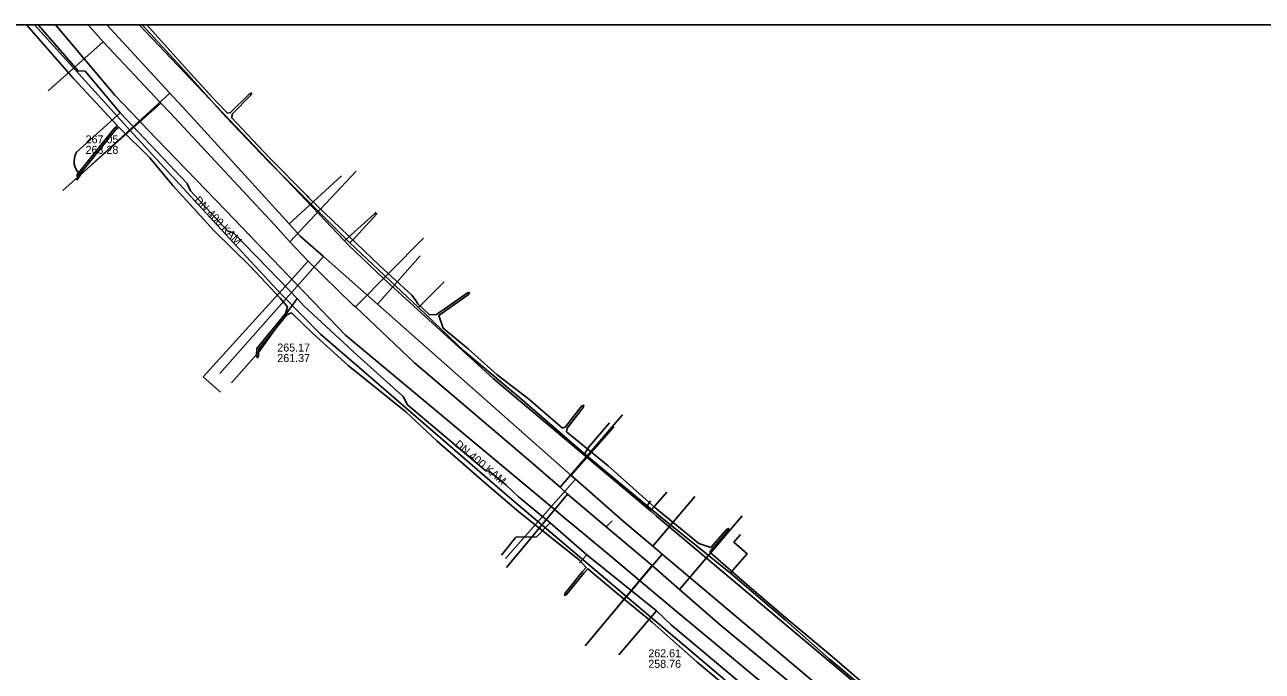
# Model space of a CAD drawing. Extents: x -600309 to -598967, y -1161267 to -1160292.
# Drawn here: x -599661.8 to -599538.1, y -1160357 to -1160292.3 of the extents above; entities that cross this region are included whole.
import ezdxf

# ---------------------------------------------------------------- set-up
doc = ezdxf.new("R2010")
doc.units = 0
for name, color, linetype in [('Vrstva 12', 7, 'Continuous'), ('Vrstva 13', 7, 'Continuous'), ('Vrstva 16', 7, 'Continuous'), ('Vrstva 42', 7, 'Continuous'), ('Vrstva 55', 7, 'Continuous'), ('Vrstva 63', 7, 'Continuous'), ('Vrstva 9', 7, 'Continuous')]:
    doc.layers.add(name, color=color, linetype=linetype)

msp = doc.modelspace()

# ---------------------------------------------------------------- linework, layer by layer
at = {"layer": 'Vrstva 12'}
for points in [[(-599660.46, -1160292.35), (-599656.46, -1160296.96), (-599655.74, -1160297), (-599652.25, -1160301.16)], [(-599629.31, -1160314.13), (-599637.46, -1160305.97), (-599641.7, -1160301.56), (-599645.69, -1160297.07), (-599650.07, -1160292.35)], [(-599652.25, -1160301.16), (-599656.61, -1160305.09), (-599656.75, -1160305.37), (-599656.83, -1160305.67), (-599656.86, -1160305.98), (-599656.84, -1160306.29), (-599656.76, -1160306.59), (-599656.63, -1160306.88), (-599656.45, -1160307.13), (-599656.23, -1160307.35), (-599656.57, -1160307.89)], [(-599652.25, -1160301.16), (-599645.56, -1160308.23), (-599645.23, -1160308.95), (-599641.51, -1160312.93), (-599640.91, -1160313.17), (-599635.31, -1160318.94), (-599634.58, -1160319.72)], [(-599629.31, -1160314.13), (-599628.8, -1160313.64), (-599626.57, -1160311.22)], [(-599622.44, -1160320.61), (-599629.31, -1160314.13)], [(-599622.44, -1160320.61), (-599621.92, -1160320.06), (-599619.87, -1160318.05)], [(-599634.58, -1160319.72), (-599638.36, -1160325.02), (-599641.12, -1160328.13)], [(-599634.58, -1160319.72), (-599633.91, -1160320.45), (-599628.55, -1160325.42), (-599623.96, -1160329.5), (-599623.53, -1160330.34), (-599615.72, -1160336.94), (-599615.37, -1160336.95), (-599613.71, -1160338.34), (-599612.44, -1160339.54), (-599609.29, -1160342.12)], [(-599605.85, -1160335.24), (-599612.3, -1160329.65), (-599617.89, -1160324.94), (-599622.44, -1160320.61)], [(-599605.85, -1160335.24), (-599605.35, -1160334.46), (-599603.35, -1160332.13)], [(-599599.59, -1160340.44), (-599605.85, -1160335.24)], [(-599599.59, -1160340.44), (-599599.26, -1160339.93)], [(-599598.3, -1160341.48), (-599599.59, -1160340.44)], [(-599591.26, -1160347.15), (-599598.3, -1160341.48)], [(-599609.29, -1160342.12), (-599610.65, -1160343.54), (-599612.7, -1160343.57), (-599614.15, -1160345.35)], [(-599609.29, -1160342.12), (-599605.6, -1160345.34)], [(-599591.26, -1160347.15), (-599590.83, -1160346.64), (-599589.59, -1160345.22), (-599590.92, -1160344.07), (-599590.26, -1160343.31)], [(-599605.6, -1160345.34), (-599606.33, -1160346.14)], [(-599605.6, -1160345.34), (-599598.66, -1160350.93)], [(-599574.53, -1160361.46), (-599581.41, -1160355.72), (-599585.78, -1160351.82), (-599591.26, -1160347.15)], [(-599602.43, -1160355.33), (-599598.66, -1160350.93)], [(-599598.66, -1160350.93), (-599597.14, -1160352.36), (-599587.51, -1160360.41), (-599586.11, -1160361.63), (-599584.21, -1160363.15)]]:
    msp.add_lwpolyline(points, dxfattribs=at)
at = {"layer": 'Vrstva 13'}
for p, q in [((-599629.84, -1160313.96), (-599650.34, -1160292.35)), ((-599653.94, -1160294.04), (-599659.46, -1160298.94)), ((-599648.18, -1160300.19), (-599657.98, -1160308.91)), ((-599635.3, -1160314.03), (-599628.66, -1160306.98)), ((-599628.73, -1160320.55), (-599621.95, -1160313.69)), ((-599608.28, -1160338.58), (-599602.05, -1160331.35)), ((-599607.53, -1160339.26), (-599613.65, -1160346.58)), ((-599603.42, -1160342.27), (-599603.09, -1160341.93)), ((-599596.34, -1160348.78), (-599590.08, -1160341.42)), ((-599603.67, -1160342.52), (-599603.42, -1160342.27)), ((-599599.1, -1160346.4), (-599605.77, -1160354.41))]:
    msp.add_line(p, q, dxfattribs=at)
for points in [[(-599603.67, -1160342.52), (-599607.53, -1160339.26), (-599608.28, -1160338.58), (-599611.43, -1160335.83), (-599622.83, -1160326.13), (-599628.73, -1160320.55), (-599628.96, -1160320.37), (-599633.45, -1160315.98), (-599635.3, -1160314.03), (-599636.82, -1160312.33), (-599647.25, -1160301.16), (-599648.18, -1160300.19), (-599653.94, -1160294.04), (-599655.45, -1160292.35)], [(-599626.83, -1160311.26), (-599629.84, -1160313.96)], [(-599626.67, -1160311.12), (-599626.83, -1160311.26)], [(-599629.84, -1160313.96), (-599629.42, -1160314.39), (-599625.98, -1160317.68), (-599614.99, -1160327.71), (-599599.26, -1160340.94)], [(-599633.45, -1160315.98), (-599643.95, -1160327.55), (-599642.24, -1160329.07)], [(-599599.26, -1160340.94), (-599599, -1160340.64), (-599597.63, -1160339.05)], [(-599598.65, -1160341.45), (-599599.26, -1160340.94)], [(-599568.25, -1160367.01), (-599598.65, -1160341.45)], [(-599521.88, -1160411.2), (-599527.43, -1160406.5), (-599528.22, -1160405.85), (-599546.62, -1160390.5), (-599552.96, -1160385.35), (-599558.22, -1160380.82), (-599567.83, -1160372.68), (-599569.31, -1160371.51), (-599573.31, -1160368.18), (-599577.81, -1160364.3), (-599578.93, -1160363.36), (-599592.25, -1160352.35), (-599596.34, -1160348.78), (-599599.1, -1160346.4), (-599603.67, -1160342.52)]]:
    msp.add_lwpolyline(points, dxfattribs=at)
at = {"layer": 'Vrstva 16'}
for points in [[(-599517.6, -1160413.51), (-599525.3, -1160406.98), (-599539.78, -1160394.69), (-599540.12, -1160394.4), (-599549.53, -1160386.42), (-599551.43, -1160384.8), (-599565.35, -1160372.91), (-599569.07, -1160369.73), (-599570.72, -1160368.32), (-599576.37, -1160363.55), (-599580.51, -1160360.07), (-599598.08, -1160345.26), (-599599.02, -1160344.47), (-599601.99, -1160341.96), (-599606.74, -1160337.77), (-599607.17, -1160337.39), (-599626.54, -1160320.28), (-599631.94, -1160315.5), (-599634.25, -1160313.47), (-599635.36, -1160312.24), (-599644.87, -1160301.83), (-599647.3, -1160299.19), (-599653.58, -1160292.35)], [(-599647.3, -1160299.19), (-599656.67, -1160307.79)], [(-599635.36, -1160312.24), (-599630.13, -1160307.46)], [(-599631.94, -1160315.5), (-599637.46, -1160321.74), (-599642.28, -1160327.2)], [(-599626.54, -1160320.28), (-599622.28, -1160315.45)], [(-599607.17, -1160337.39), (-599602.89, -1160332.54)], [(-599606.74, -1160337.77), (-599613.74, -1160345.69)], [(-599599.02, -1160344.47), (-599594.83, -1160339.51)], [(-599598.08, -1160345.26), (-599604.83, -1160353.27)]]:
    msp.add_lwpolyline(points, dxfattribs=at)
at = {"layer": 'Vrstva 42'}
for points in [[(-599590.97, -1160359.09), (-599594.57, -1160356.05), (-599599.1, -1160352.05), (-599602.6, -1160349.17), (-599605.53, -1160346.71), (-599605.87, -1160347.12), (-599607.63, -1160349.29), (-599607.83, -1160349.38), (-599607.78, -1160349.16), (-599606.03, -1160347), (-599605.68, -1160346.58), (-599606.34, -1160345.87), (-599612.4, -1160341.02), (-599615.61, -1160338.29), (-599620.58, -1160333.95), (-599623.71, -1160331.03), (-599629.46, -1160326.39), (-599633.03, -1160323.18), (-599635.14, -1160321.14), (-599635.6, -1160321.35), (-599638.41, -1160324.78), (-599638.43, -1160325.44), (-599638.54, -1160325.64), (-599638.63, -1160325.44), (-599638.61, -1160324.7), (-599635.73, -1160321.2), (-599635.53, -1160320.53), (-599636.26, -1160319.67), (-599639.19, -1160316.55), (-599642.9, -1160312.91), (-599646.99, -1160308.41), (-599649.29, -1160305.64), (-599652.39, -1160302.59), (-599652.69, -1160302.83), (-599656.38, -1160307.42), (-599656.58, -1160307.51), (-599656.53, -1160307.29), (-599652.83, -1160302.69), (-599652.53, -1160302.45), (-599656.91, -1160297.71), (-599661.59, -1160292.4), (-599661.64, -1160292.35)], [(-599649.58, -1160292.35), (-599645.54, -1160296.9), (-599642.64, -1160300.06), (-599641.54, -1160301.17), (-599641.22, -1160301.13), (-599639.33, -1160299.24), (-599639.12, -1160299.17), (-599639.19, -1160299.38), (-599641.07, -1160301.27), (-599641.11, -1160301.66), (-599637.41, -1160305.58), (-599633.57, -1160309.46), (-599633.4, -1160309.64), (-599626.29, -1160316.44), (-599623.09, -1160319.38), (-599622.65, -1160320.01)], [(-599619.2, -1160320.3), (-599617.55, -1160319.14), (-599617.33, -1160319.11), (-599617.44, -1160319.31), (-599620.42, -1160321.4), (-599619.96, -1160322.66), (-599617.44, -1160324.78), (-599614.57, -1160327.33), (-599611.43, -1160329.74), (-599608.06, -1160332.66), (-599607.74, -1160332.53), (-599606.13, -1160330.47), (-599605.93, -1160330.37), (-599605.97, -1160330.59), (-599607.59, -1160332.66), (-599607.65, -1160333.03), (-599603.49, -1160336.42), (-599598.82, -1160340.58), (-599594.43, -1160344.19), (-599593.22, -1160344.61), (-599592.24, -1160343.48), (-599591.64, -1160342.78), (-599591.43, -1160342.69), (-599591.48, -1160342.91), (-599592.09, -1160343.61), (-599593.28, -1160344.99), (-599593.31, -1160345.05), (-599589.36, -1160348.53), (-599585.29, -1160352), (-599581.1, -1160355.5), (-599577.01, -1160359.03)], [(-599622.65, -1160320.01), (-599622.49, -1160320.24), (-599621.34, -1160321.34), (-599620.65, -1160321.31), (-599619.2, -1160320.3)]]:
    msp.add_lwpolyline(points, dxfattribs=at)
at = {"layer": 'Vrstva 55'}
msp.add_lwpolyline([(-599530.83, -1160409.98), (-599550.73, -1160393.49), (-599549.71, -1160392.04), (-599550.73, -1160393.49), (-599568.74, -1160378.35), (-599568.83, -1160377.15), (-599582.81, -1160365.41), (-599590.95, -1160358.56), (-599613.33, -1160339.61), (-599628.12, -1160326.8), (-599632.22, -1160323.26), (-599636.16, -1160319.28), (-599641.36, -1160313.67), (-599651.29, -1160302.89), (-599660.82, -1160292.35)], dxfattribs=at)
at = {"layer": 'Vrstva 63'}
msp.add_lwpolyline([(-600308.54, -1160292.35), (-598967.11, -1160292.35), (-598967.11, -1161267.03), (-600308.54, -1161267.03)], close=True, dxfattribs=at)
at = {"layer": 'Vrstva 9'}
for points in [[(-599658.71, -1160292.35), (-599658.51, -1160292.59), (-599657.99, -1160293.21), (-599657.98, -1160293.21), (-599652.79, -1160299.4)], [(-599652.79, -1160299.4), (-599650.4, -1160301.89), (-599649.54, -1160302.77), (-599641.73, -1160310.89), (-599637.84, -1160314.93), (-599633.82, -1160319.1), (-599629.72, -1160323.36)], [(-599629.72, -1160323.36), (-599608.9, -1160340.74), (-599607.77, -1160341.68), (-599606.12, -1160343.07), (-599603.16, -1160345.53), (-599599.74, -1160348.39), (-599596.47, -1160351.11), (-599594.53, -1160352.74), (-599592.36, -1160354.55)], [(-599592.36, -1160354.55), (-599585.7, -1160360.12), (-599581.72, -1160363.44), (-599576.42, -1160367.86), (-599575.4, -1160368.71), (-599573.71, -1160370.12), (-599565.1, -1160377.31), (-599563.19, -1160378.91)]]:
    msp.add_lwpolyline(points, dxfattribs=at)

# ---------------------------------------------------------------- texts
at = {"layer": 'Vrstva 12'}
for s, p in [('267.05', (-599655.71, -1160304.2)), ('263.28', (-599655.71, -1160305.25)), ('265.17', (-599636.55, -1160325.01)), ('261.37', (-599636.55, -1160326.06)), ('262.61', (-599599.47, -1160355.57)), ('258.76', (-599599.47, -1160356.62))]:
    msp.add_text(s, height=0.8, dxfattribs=at).set_placement(p)
for rotation, p in [(313.9236, (-599644.91, -1160309.95)), (320.1688, (-599618.89, -1160334.39))]:
    msp.add_text('DN 400 KAM', height=0.8, rotation=rotation, dxfattribs=at).set_placement(p)

doc.saveas('drawing.dxf')
